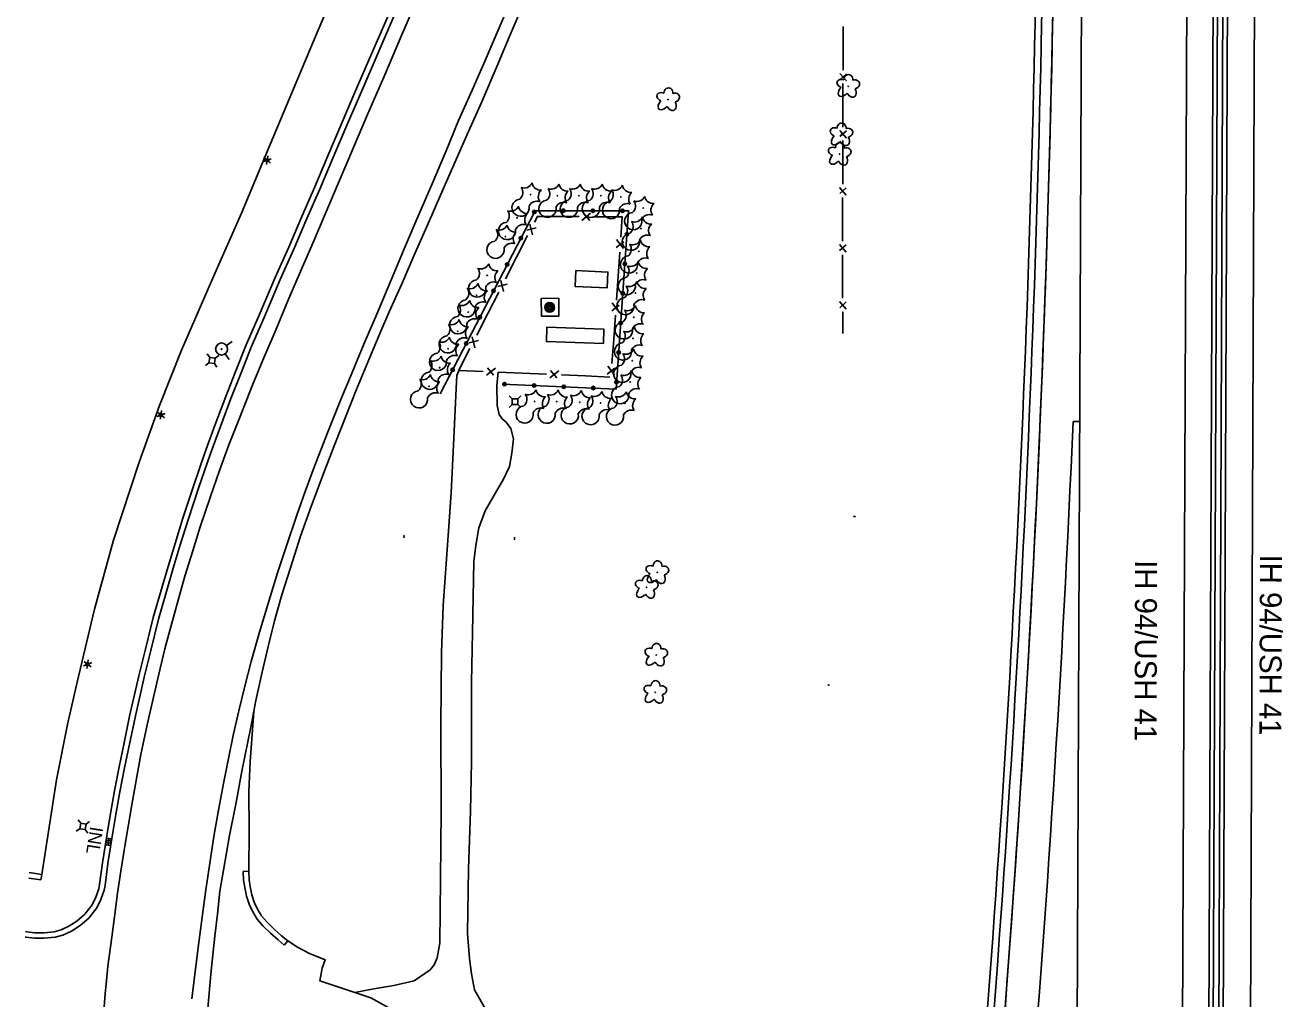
# Model space of a CAD drawing. Extents: x 588843 to 2552415, y 180129 to 269402.
# Drawn here: x 593474 to 594047, y 186696 to 187140 of the extents above; entities that cross this region are included whole.
import ezdxf

# ---------------------------------------------------------------- set-up
doc = ezdxf.new("R2010")
doc.units = 0
for name, color, linetype in [('Default', 7, 'Continuous'), ('E_AREA', 7, 'Continuous'), ('E_BMGRD_P', 7, 'Continuous'), ('E_DRN', 7, 'Continuous'), ('E_DRN_Text', 7, 'Continuous'), ('E_DWY', 7, 'Continuous'), ('E_FEN_P', 7, 'Continuous'), ('E_LAND_Vegetation', 7, 'Continuous'), ('E_LTG', 7, 'Continuous'), ('E_MISCPROP', 7, 'Continuous'), ('E_RDWY', 7, 'Continuous'), ('E_RDWY_C_and_G', 7, 'Continuous'), ('E_RDWY_Gravel', 7, 'Continuous'), ('E_RDWY_Text', 7, 'Continuous'), ('E_UTL_AG_Bold', 7, 'Continuous'), ('E_UTL_WHydrant', 7, 'Continuous'), ('P_ALI_100', 7, 'Continuous'), ('P_RDWY_BarrierConc', 7, 'Continuous'), ('P_RDWY_PavtEdge', 7, 'Continuous'), ('P_RDWY_ShldAgg', 7, 'Continuous'), ('P_RDWY_ShldPaved', 7, 'Continuous')]:
    doc.layers.add(name, color=color, linetype=linetype)

# ---------------------------------------------------------------- blocks, each defined once
blk = doc.blocks.new('CULV2')
at = {"layer": 'E_DRN'}
blk.add_arc((20, 15), 24.6, 216.8699, 323.1301, dxfattribs=at)
blk = doc.blocks.new('DTRE')
at = {"layer": 'Default'}
blk.add_circle((-0.2, 0), 0.183, dxfattribs=at)
for centre, major_axis, ratio in [((-5.9, 0.2), (4.93, -0.12), 0.832022), ((-1.9, 5.3), (1.36, -4.98), 0.782863), ((4.1, 2.7), (-5.27, -2.93), 0.691916), ((-2.5, -5.2), (1.8, 4.86), 0.716896), ((3.5, -3.7), (-5.01, 4.58), 0.560249)]:
    blk.add_ellipse(centre, major_axis=major_axis, ratio=ratio, start_param=1.570796, end_param=4.712389, dxfattribs=at)
blk = doc.blocks.new('POLE')
at = {"layer": 'Default'}
for radius in [4.46, 3.35, 2.23, 1.12]:
    blk.add_circle((0, 0), radius, dxfattribs=at)
blk = doc.blocks.new('PED')
at = {"layer": 'Default'}
for p, q in [((-2.5, 2.5), (-5.3, 5.3)), ((2.5, 2.5), (5.3, 5.3)), ((-2.5, -2.5), (-5.3, -5.3)), ((2.5, -2.5), (5.3, -5.3))]:
    blk.add_line(p, q, dxfattribs=at)
blk.add_lwpolyline([(-2.5, -2.5), (2.5, -2.5), (2.5, 2.5), (-2.5, 2.5)], close=True, dxfattribs=at)
blk = doc.blocks.new('CTRE')
at = {"layer": 'Default'}
blk.add_circle((0, 0), 0.223, dxfattribs=at)
for centre, start, end in [((-12, 9), 280.2067, 5.9716), ((-13.8, -5.9), 340.2113, 65.9762), ((1.8, 14.9), 220.2113, 305.9762), ((13.8, 5.9), 160.2113, 245.9762), ((-1.8, -14.9), 40.2113, 125.9762), ((12, -9), 185.9272, 100.2511)]:
    blk.add_arc(centre, 7.87, start, end, dxfattribs=at)
blk = doc.blocks.new('INLO')
at = {"layer": 'E_DRN'}
for p, q in [((2, -4), (2, 0)), ((4, -4), (4, 0)), ((6, -2), (0, -2))]:
    blk.add_line(p, q, dxfattribs=at)
blk.add_lwpolyline([(0, -4), (6, -4), (6, 0), (0, 0), (0, -4)], close=True, dxfattribs=at)
blk = doc.blocks.new('INLT_13')
at = {"layer": 'E_DRN_Text'}
blk.add_text('INL', height=12, dxfattribs=at).set_placement((-11, -6))
blk = doc.blocks.new('LPOL')
at = {"layer": 'Default'}
for p, q in [((-4, 0), (-1.5, 0)), ((-0.7, 1.3), (-2, 3.5)), ((0.7, 1.3), (2, 3.5)), ((1.5, 0), (4, 0)), ((-2, -3.5), (-0.7, -1.3)), ((2, -3.5), (0.7, -1.3))]:
    blk.add_line(p, q, dxfattribs=at)
for radius in [1.5, 1.5, 1.5, 0.125]:
    blk.add_circle((0, 0), radius, dxfattribs=at)
blk = doc.blocks.new('HYD')
at = {"layer": 'Default'}
for p, q in [((-3.8, 3.8), (-8.3, 8.3)), ((3.8, 3.8), (8.3, 8.3))]:
    blk.add_line(p, q, dxfattribs=at)
for radius in [5.48, 0.42]:
    blk.add_circle((0, 0), radius, dxfattribs=at)

msp = doc.modelspace()

# ---------------------------------------------------------------- linework, layer by layer
at = {"layer": 'E_AREA'}
for points in [[(593724.51, 187027.99), (593739.18, 187027.36), (593738.87, 187020.21), (593724.2, 187020.84), (593724.51, 187027.99)], [(593716.89, 187007.31), (593708.97, 187007.19), (593708.84, 187015.31), (593716.76, 187015.43), (593716.89, 187007.31)], [(593711.42, 187002.24), (593737.36, 187001.29), (593737.12, 186994.74), (593711.18, 186995.69), (593711.42, 187002.24)]]:
    msp.add_lwpolyline(points, close=True, dxfattribs=at)
at = {"layer": 'E_BMGRD_P'}
msp.add_lwpolyline([(593690.97, 186976.29), (593742.88, 186974.07), (593748.63, 187055.26), (593705.99, 187055.31), (593662.75, 186971.82)], dxfattribs=at)
for centre, radius in [((593705.69, 187054.74), 0.786), ((593705.69, 187054.74), 0.396), ((593718.85, 187055.29), 0.786), ((593718.85, 187055.29), 0.396), ((593732.35, 187055.27), 0.786), ((593732.35, 187055.27), 0.396), ((593745.85, 187055.26), 0.786), ((593745.85, 187055.26), 0.396), ((593699.49, 187042.75), 0.786), ((593699.49, 187042.75), 0.396), ((593747.87, 187044.56), 0.786), ((593747.87, 187044.56), 0.396), ((593693.28, 187030.76), 0.786), ((593693.28, 187030.76), 0.396), ((593746.92, 187031.1), 0.786), ((593746.92, 187031.1), 0.396), ((593687.07, 187018.78), 0.786), ((593687.07, 187018.78), 0.396), ((593745.97, 187017.63), 0.786), ((593745.97, 187017.63), 0.396), ((593680.86, 187006.79), 0.786), ((593680.86, 187006.79), 0.396), ((593745.01, 187004.16), 0.786), ((593745.01, 187004.16), 0.396), ((593674.65, 186994.8), 0.786), ((593674.65, 186994.8), 0.396), ((593744.06, 186990.69), 0.786), ((593744.06, 186990.69), 0.396), ((593668.44, 186982.81), 0.786), ((593668.44, 186982.81), 0.396), ((593743.11, 186977.23), 0.786), ((593743.11, 186977.23), 0.396), ((593692.09, 186976.25), 0.786), ((593692.09, 186976.25), 0.396), ((593705.58, 186975.67), 0.786), ((593705.58, 186975.67), 0.396), ((593719.07, 186975.09), 0.786), ((593719.07, 186975.09), 0.396), ((593732.56, 186974.51), 0.786), ((593732.56, 186974.51), 0.396)]:
    msp.add_circle(centre, radius, dxfattribs=at)
at = {"layer": 'E_DWY'}
for points in [[(593480.89, 186750.48), (593481.26, 186752.95), (593488.04, 186796.08), (593493.2, 186821.94), (593498.06, 186843.12), (593505.32, 186873.85), (593513.98, 186905.19), (593525.62, 186940.74), (593534.91, 186966.59), (593544.98, 186991.81), (593560.19, 187026.68), (593572.33, 187054.22), (593584.92, 187084.41), (593605.1, 187132.52), (593619.1, 187165.67)], [(593671.3, 186982.53), (593670.29, 186980.24), (593670.03, 186974.37), (593668.98, 186951.69), (593667.75, 186926.78), (593666.08, 186902.94), (593664.08, 186875.44), (593663.42, 186854.07), (593663.11, 186820.89), (593663.28, 186781.57), (593662.96, 186750.8), (593662.63, 186721.59), (593661.42, 186714.93), (593660.04, 186711.76), (593658.18, 186709.48), (593650.92, 186704.51), (593641.7, 186702.39), (593632.52, 186700.81), (593623.84, 186699.16)], [(593683.95, 186690.5), (593678.43, 186700.33), (593677.09, 186707.72), (593676.17, 186714.68), (593675.27, 186726.01), (593675.6, 186755.5), (593676.58, 186781.7), (593676.98, 186804.25), (593677.06, 186840.47), (593677.5, 186862.94), (593678.14, 186895.56), (593678.94, 186902.73), (593680.32, 186910.85), (593683.25, 186918.58), (593688.64, 186927.79), (593691.41, 186932.67), (593694.35, 186938.73), (593695.44, 186944.9), (593696.14, 186951.4), (593694.93, 186956.12), (593692.89, 186958.9), (593691, 186960.54), (593689.58, 186962.53), (593688.71, 186966.53), (593688.65, 186975.78), (593689.13, 186981.75)], [(593575.57, 186754.43), (593575.82, 186772.99), (593575.66, 186790.68), (593576.23, 186804.33), (593577.84, 186826.93)], [(593573.07, 186754.32), (593575.57, 186754.43)], [(593591.77, 186720.72), (593588.92, 186723.07), (593585.41, 186726.13), (593582.04, 186729.59), (593579.34, 186732.61), (593577.39, 186735.96), (593575.77, 186739.33), (593574.49, 186742.97), (593573.71, 186747.05), (593573.25, 186750.28), (593573.07, 186754.32)], [(593593.36, 186722.65), (593590.53, 186724.97), (593587.13, 186727.94), (593583.87, 186731.29), (593581.37, 186734.09), (593579.6, 186737.14), (593578.08, 186740.29), (593576.91, 186743.62), (593576.17, 186747.46), (593575.74, 186750.51), (593575.57, 186754.43)], [(593507.63, 186748.29), (593507.23, 186746.37), (593505.95, 186742.51), (593504.18, 186739.06), (593500.85, 186734.76), (593497.25, 186731.66), (593493.61, 186729.36), (593490.04, 186727.69), (593486.92, 186726.81), (593482.31, 186726.36), (593478.08, 186726.38), (593474.44, 186726.77), (593473.87, 186726.86)], [(593475.43, 186751.3), (593480.89, 186750.48)], [(593475.59, 186753.8), (593481.26, 186752.95)], [(593510.11, 186747.96), (593509.65, 186745.72), (593508.26, 186741.54), (593506.3, 186737.71), (593502.67, 186733.03), (593498.74, 186729.65), (593494.81, 186727.16), (593490.91, 186725.34), (593487.38, 186724.34), (593482.43, 186723.86), (593477.94, 186723.88), (593474.12, 186724.29), (593473.71, 186724.36)], [(593591.77, 186720.72), (593593.36, 186722.65), (593597.85, 186719.78), (593603.23, 186716.86), (593610.4, 186714.07), (593608.97, 186710.3), (593607.96, 186704.52), (593631.13, 186696.7), (593643.55, 186689.9), (593656.66, 186678.88), (593667.04, 186668.23), (593675.78, 186655.81), (593681.53, 186644.73), (593686.85, 186630.53), (593689.52, 186618.63), (593690.53, 186605.83), (593692.03, 186587.19), (593692.36, 186580.89), (593691.77, 186554.75), (593691.75, 186552.08)]]:
    msp.add_lwpolyline(points, dxfattribs=at)
at = {"layer": 'E_FEN_P'}
for p, q in [((593844.9, 187117.87), (593847.9, 187114.4)), ((593847.91, 187117.7), (593844.95, 187115.11)), ((593844.81, 187091.87), (593847.81, 187088.4)), ((593847.82, 187091.7), (593844.86, 187089.11)), ((593844.73, 187065.87), (593847.73, 187062.41)), ((593847.74, 187065.71), (593844.78, 187063.11)), ((593731.21, 187054.12), (593727.35, 187050.8)), ((593731.01, 187050.78), (593728.14, 187054.07)), ((593706.44, 187047.53), (593702.21, 187046.45)), ((593703.54, 187049.21), (593704.77, 187044.27)), ((593742.91, 187038.46), (593746.38, 187041.11)), ((593746.23, 187038.05), (593743.17, 187042.11)), ((593844.68, 187039.87), (593847.69, 187036.42)), ((593847.69, 187039.72), (593844.74, 187037.11)), ((593690.42, 187023.5), (593691.65, 187018.56)), ((593693.32, 187021.82), (593689.09, 187020.74)), ((593740.91, 187009.67), (593744.37, 187012.32)), ((593744.23, 187009.26), (593741.16, 187013.32)), ((593844.73, 187013.87), (593847.74, 187010.42)), ((593847.74, 187013.72), (593844.79, 187011.11)), ((593680.2, 186996.11), (593675.97, 186995.03)), ((593677.3, 186997.79), (593678.53, 186992.85)), ((593683.94, 186980.43), (593687.92, 186983.6)), ((593684.26, 186983.76), (593687, 186980.37)), ((593738.9, 186980.87), (593742.37, 186983.53)), ((593742.22, 186980.47), (593739.16, 186984.53)), ((593712.78, 186979.17), (593716.76, 186982.35)), ((593713.1, 186982.51), (593715.84, 186979.11))]:
    msp.add_line(p, q, dxfattribs=at)
for points in [[(593846.38, 187139.25), (593846.34, 187129.32)], [(593846.34, 187129.32), (593846.3, 187119.39)], [(593846.27, 187113.25), (593846.23, 187103.32)], [(593846.23, 187103.32), (593846.23, 187103.23), (593846.2, 187093.39)], [(593846.18, 187087.25), (593846.15, 187077.32)], [(593846.15, 187077.32), (593846.13, 187067.4)], [(593846.11, 187061.25), (593846.08, 187051.32)], [(593715.05, 187052.67), (593707.07, 187052.72), (593705.69, 187050.02)], [(593726.07, 187052.61), (593715.05, 187052.67)], [(593743.91, 187052.5), (593732.89, 187052.57)], [(593745.05, 187043.27), (593745.69, 187052.49), (593743.91, 187052.5)], [(593846.08, 187051.32), (593846.06, 187044.09), (593846.06, 187041.4)], [(593702.59, 187043.94), (593697.58, 187034.12)], [(593743.81, 187025.47), (593744.58, 187036.47)], [(593846.08, 187035.25), (593846.1, 187025.33)], [(593697.58, 187034.12), (593692.57, 187024.31)], [(593743.05, 187014.48), (593743.81, 187025.47)], [(593846.1, 187025.33), (593846.11, 187015.4)], [(593689.47, 187018.23), (593684.46, 187008.41)], [(593684.46, 187008.41), (593679.45, 186998.6)], [(593741.81, 186996.68), (593742.57, 187007.67)], [(593846.13, 187009.25), (593846.15, 186999.33)], [(593741.04, 186985.69), (593741.81, 186996.68)], [(593676.35, 186992.52), (593671.34, 186982.7)], [(593671.3, 186982.53), (593682.31, 186982.05)], [(593689.13, 186981.75), (593700.14, 186981.27)], [(593700.14, 186981.27), (593711.15, 186980.79)], [(593717.97, 186980.49), (593728.98, 186980.01)], [(593728.98, 186980.01), (593739.99, 186979.53)]]:
    msp.add_lwpolyline(points, dxfattribs=at)
at = {"layer": 'E_RDWY'}
for points in [[(593509.33, 186688.56), (593510.2, 186698.64), (593510.56, 186702.87), (593511.44, 186711.18), (593513.18, 186724.3), (593514.44, 186733.63), (593515.85, 186744.38), (593517.23, 186754.4), (593519.12, 186765.79), (593520.6, 186774.75), (593522.26, 186784.57), (593523.97, 186794.02), (593526.48, 186807.55), (593529.32, 186821.01), (593532.12, 186833.72), (593535.29, 186846.74), (593537.4, 186855.7), (593540.1, 186865.7), (593543.44, 186877.95), (593546.52, 186888.77), (593550.04, 186900.36), (593553.47, 186911.27), (593558.12, 186925.07), (593562.25, 186936.99), (593566.48, 186948.69), (593571.28, 186960.75), (593577.11, 186975.44), (593581.98, 186987.27), (593588, 187001.38), (593593.37, 187014.22), (593599.53, 187028.6), (593604.7, 187040.5), (593610.32, 187053.67), (593616.25, 187067.7), (593623.36, 187084.1), (593629.7, 187099.16), (593637.05, 187116.16), (593645.12, 187135.1), (593652.78, 187152.65)], [(593549.68, 186696.2), (593551.65, 186712.39), (593552.82, 186721.92), (593554.29, 186733.42), (593556.09, 186745.95), (593557.82, 186758.07), (593559.7, 186770.23), (593561.79, 186782.14), (593564.06, 186794.32), (593566.36, 186805.82), (593568.61, 186816.96), (593570.98, 186827.42), (593573.62, 186838.07), (593576.7, 186849.89), (593580.47, 186863.31), (593584.46, 186876.42), (593588.69, 186890.37), (593592.73, 186902.69), (593597.41, 186916.59), (593601.26, 186927.33), (593605.39, 186938.5), (593611.73, 186954.85), (593617.49, 186969.22), (593622.66, 186981.65), (593628.03, 186994.56), (593633.84, 187008.22), (593640.6, 187024.14), (593646.87, 187038.95), (593652.56, 187052.44), (593659.08, 187067.58), (593665.44, 187082.57), (593671.08, 187096.36), (593677.34, 187110.15), (593683.22, 187123.79), (593689.69, 187138.53), (593695.28, 187151.59)]]:
    msp.add_lwpolyline(points, dxfattribs=at)
at = {"layer": 'E_RDWY_C_and_G'}
for points in [[(593507.63, 186748.29), (593508.97, 186758.29), (593510.75, 186769.64), (593512.54, 186780.65), (593514.41, 186790.96), (593516.52, 186801.99), (593518.74, 186812.83), (593521.31, 186824.98), (593525.54, 186843.35), (593528.52, 186855.58), (593532.08, 186869.93), (593535.35, 186881.43), (593538.79, 186893.2), (593541.98, 186903.75), (593545.52, 186915.18), (593550.48, 186930.22), (593555.57, 186945.03), (593560.32, 186957.91), (593565.12, 186970.71), (593569.44, 186981.58), (593574.37, 186994.13), (593580.36, 187007.64), (593587.65, 187024.9), (593593.78, 187038.74), (593599.76, 187052.7), (593605.61, 187066.14), (593611.54, 187080.23), (593618.09, 187095.63), (593625.18, 187111.96), (593631.7, 187127.08), (593640.53, 187147.62)], [(593510.11, 186747.96), (593511.45, 186757.93), (593513.22, 186769.25), (593515.01, 186780.23), (593516.87, 186790.5), (593518.98, 186801.5), (593521.19, 186812.33), (593523.75, 186824.44), (593527.98, 186842.77), (593530.94, 186854.98), (593534.49, 186869.28), (593537.75, 186880.74), (593541.19, 186892.49), (593544.37, 186903.02), (593547.91, 186914.42), (593552.85, 186929.42), (593557.92, 186944.2), (593562.67, 186957.04), (593567.45, 186969.81), (593571.77, 186980.66), (593576.68, 186993.17), (593582.66, 187006.65), (593589.95, 187023.91), (593596.07, 187037.74), (593602.05, 187051.71), (593607.91, 187065.15), (593613.85, 187079.26), (593620.39, 187094.64), (593627.48, 187110.97), (593634, 187126.09), (593642.83, 187146.62)]]:
    msp.add_lwpolyline(points, dxfattribs=at)
at = {"layer": 'E_RDWY_Gravel'}
msp.add_lwpolyline([(593556.3, 186684.78), (593557.36, 186697.17), (593558.34, 186707.56), (593558.87, 186713.44), (593560.08, 186724.78), (593561.32, 186734.9), (593562.37, 186745.27), (593564.05, 186754.92), (593566.84, 186770.62), (593569.85, 186785.64), (593572.42, 186800.01), (593576.53, 186819.96), (593578.82, 186832.14), (593581.48, 186844.44), (593584.49, 186857.42), (593587.26, 186868.52), (593590.67, 186880.32), (593594.56, 186892.67), (593599.18, 186907.08), (593604.16, 186920.99), (593609.96, 186936.4), (593614.78, 186948.96), (593619.9, 186961.94), (593624.46, 186973.5), (593630.57, 186988.14), (593635.76, 187000.39), (593639.54, 187009.25), (593645.5, 187022.35), (593651.38, 187036.04), (593657.94, 187050.8), (593664.05, 187064.73), (593670.09, 187078.64), (593675.68, 187091.43), (593681.53, 187104.62), (593688.74, 187121.34), (593694.22, 187134.4), (593700.58, 187149.21)], dxfattribs=at)
at = {"layer": 'P_ALI_100'}
msp.add_arc((585943.39, 187301.64), 8000, 355.21188, 359.769059, dxfattribs=at)
at = {"layer": 'P_RDWY_BarrierConc'}
for p, q in [((594012.05, 186455.23), (594017.54, 187818.59)), ((594014.05, 186455.22), (594019.54, 187818.59)), ((594016.55, 186455.21), (594022.04, 187818.58)), ((594018.55, 186455.2), (594024.04, 187818.57))]:
    msp.add_line(p, q, dxfattribs=at)
at = {"layer": 'P_RDWY_PavtEdge'}
for p, q in [((594031.1, 186488.04), (594036.59, 187851.41)), ((593952.73, 186624.12), (593957.54, 187818.84)), ((594000.05, 186455.27), (594005.54, 187818.64)), ((593954.08, 186959.28), (593951.08, 186959.29))]:
    msp.add_line(p, q, dxfattribs=at)
for radius, start, end in [(8000, 354.990105, 359.769059), (8015, 355.151389, 357.551942)]:
    msp.add_arc((585943.39, 187301.64), radius, start, end, dxfattribs=at)
at = {"layer": 'P_RDWY_ShldAgg'}
msp.add_arc((585943.39, 187301.64), 7992, 355.213789, 359.769059, dxfattribs=at)
at = {"layer": 'P_RDWY_ShldPaved'}
msp.add_arc((585943.39, 187301.64), 7995, 355.213073, 359.769059, dxfattribs=at)

# ---------------------------------------------------------------- block references
at = {"layer": 'E_DRN'}
for name, p, xscale, yscale, rotation in [('CULV2', (593851.12, 186916.12), 0.02220953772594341, 0.02220953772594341, -4.063647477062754), ('CULV2', (593646.05, 186906.25), 0.03253334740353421, 0.03253334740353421, 88.79875779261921), ('CULV2', (593696.86, 186906.6), 0.03120724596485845, 0.03120724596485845, -93.69079512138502), ('CULV2', (593840.19, 186839.01), 0.022864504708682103, 0.022864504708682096, 164.76251425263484), ('INLO', (593512.87, 186769.16), 0.5, 0.5, -96.91183537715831)]:
    msp.add_blockref(name, p, dxfattribs=dict(at, xscale=xscale, yscale=yscale, rotation=rotation))
at = {"layer": 'E_DRN_Text', "xscale": 0.5, "yscale": 0.5000000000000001, "rotation": -98.91789951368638}
msp.add_blockref('INLT_13', (593505.5, 186769.1), dxfattribs=at)
at = {"layer": 'E_LAND_Vegetation', "xscale": 0.5, "yscale": 0.5, "rotation": -90.39883281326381}
for name, p in [('DTRE', (593848.64, 187111.89)), ('DTRE', (593766.61, 187105.84)), ('DTRE', (593845.53, 187089.83)), ('DTRE', (593844.73, 187080.97)), ('CTRE', (593703.96, 187062.63)), ('CTRE', (593716.2, 187062.14)), ('CTRE', (593725.95, 187062.11)), ('CTRE', (593735.97, 187062.13)), ('CTRE', (593745.13, 187061.56)), ('CTRE', (593755.27, 187056.51)), ('CTRE', (593697.77, 187052.04)), ('CTRE', (593754.2, 187047.16)), ('CTRE', (593692.52, 187043.48)), ('CTRE', (593753.34, 187036.76)), ('CTRE', (593684.18, 187025.81)), ('CTRE', (593752.32, 187026.88)), ('CTRE', (593751.72, 187017.76)), ('CTRE', (593679.36, 187016.77)), ('CTRE', (593675.53, 187009.08)), ('CTRE', (593750.99, 187006.77)), ('CTRE', (593670.78, 187000.38)), ('CTRE', (593750.61, 186997.11)), ('CTRE', (593666.36, 186992.38)), ('CTRE', (593662.54, 186983.79)), ('CTRE', (593750.26, 186986.93)), ('CTRE', (593657.7, 186975.33)), ('CTRE', (593749.32, 186977.23)), ('CTRE', (593705.8, 186968.44)), ('CTRE', (593715.87, 186968.35)), ('CTRE', (593726.37, 186968.04)), ('CTRE', (593735.85, 186967.67)), ('CTRE', (593746.94, 186967.49)), ('DTRE', (593761.68, 186890.39)), ('DTRE', (593756.82, 186883.68)), ('DTRE', (593761.18, 186852.76)), ('DTRE', (593760.74, 186835.83))]:
    msp.add_blockref(name, p, dxfattribs=at)
at = {"layer": 'E_LTG', "xscale": 0.5, "yscale": 0.5000000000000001, "rotation": -98.91789951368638}
for p in [(593583.93, 187078.25), (593535.56, 186962.24), (593502.16, 186848.69)]:
    msp.add_blockref('LPOL', p, dxfattribs=at)
at = {"layer": 'E_MISCPROP', "xscale": 0.5, "yscale": 0.5, "rotation": -90.39883281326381}
msp.add_blockref('POLE', (593712.69, 187011.24), dxfattribs=at)
at = {"layer": 'E_UTL_AG_Bold', "xscale": 0.5}
for p, yscale, rotation in [((593558.86, 186987.05), 0.5000000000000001, -98.91789951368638), ((593696.88, 186968.31), 0.5, -90.39883281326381), ((593500.04, 186774.8), 0.5000000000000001, -98.91789951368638)]:
    msp.add_blockref('PED', p, dxfattribs=dict(at, yscale=yscale, rotation=rotation))
at = {"layer": 'E_UTL_WHydrant', "xscale": 0.5, "yscale": 0.5000000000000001, "rotation": -98.91789951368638}
msp.add_blockref('HYD', (593563.2, 186992.29), dxfattribs=at)

# ---------------------------------------------------------------- texts
at = {"layer": 'E_RDWY_Text'}
for p in [(594036.2, 186898.68), (593979.33, 186896.12)]:
    msp.add_text('IH 94/USH 41', height=10, rotation=269.8491, dxfattribs=at).set_placement(p)

doc.saveas('drawing.dxf')
